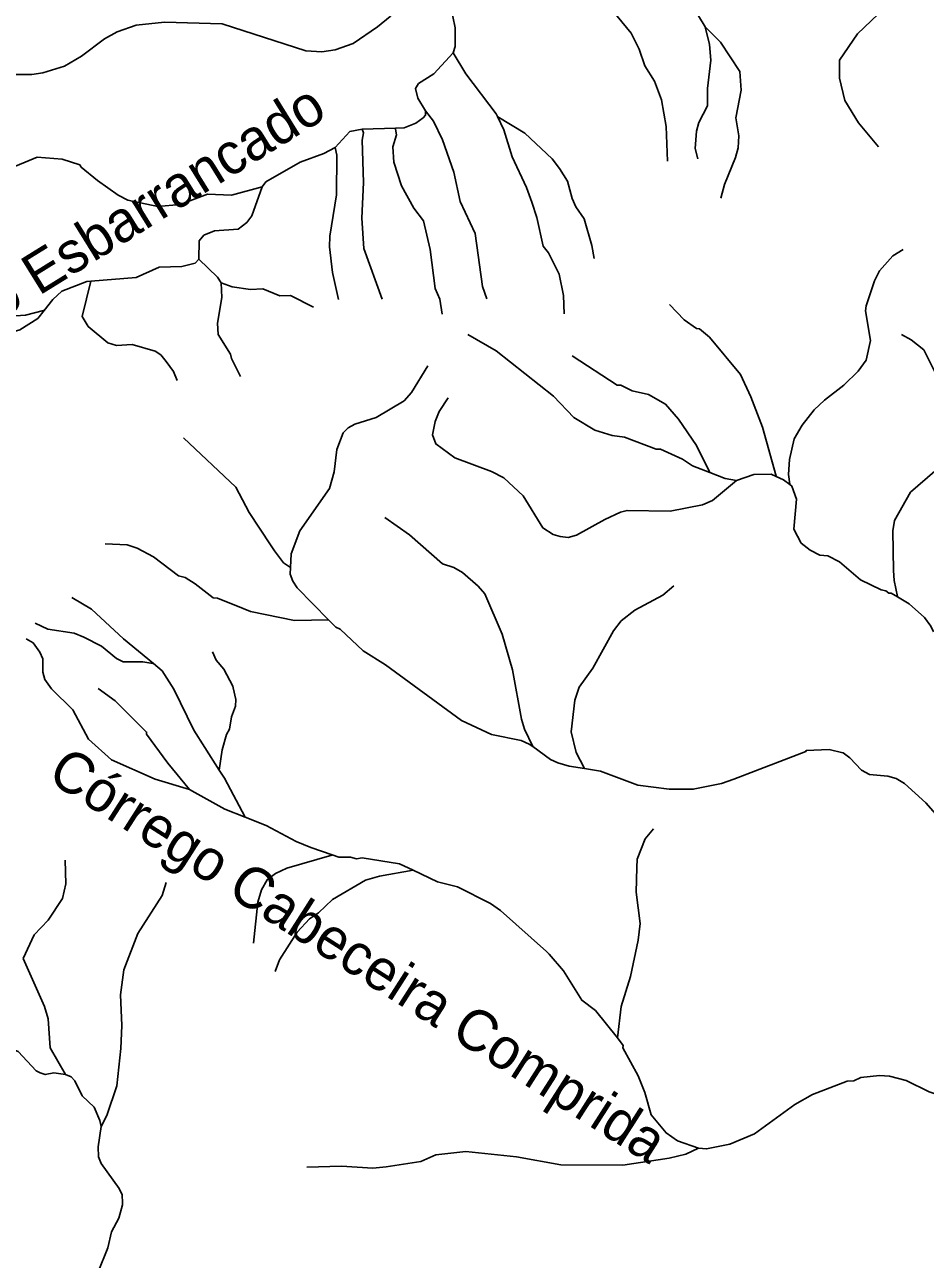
# Model space of a CAD drawing. Extents: x 393 to 446.6, y 8175.5 to 8231.
# Drawn here: x 402.255 to 405.769, y 8222.049 to 8226.869 of the extents above; entities that cross this region are included whole.
import ezdxf
from ezdxf.enums import TextEntityAlignment as Align

# ---------------------------------------------------------------- set-up
doc = ezdxf.new("R2010")
doc.units = 0
doc.header["$LTSCALE"] = 0.064
doc.linetypes.add('LONG_DASHED', pattern=[7.5, 6, -1.5])
doc.layers.add('61', color=7, linetype='Continuous')
doc.layers.add('7', color=7, linetype='Continuous', lineweight=25)
doc.layers.add('9', color=7, linetype='LONG_DASHED', lineweight=25)

msp = doc.modelspace()

# ---------------------------------------------------------------- linework, layer by layer
at = {"layer": '7'}
for points in [[(405.5859, 8226.3926), (405.5077, 8226.4856), (405.4545, 8226.5728), (405.4334, 8226.66), (405.4334, 8226.7311), (405.5045, 8226.8328), (405.5852, 8226.9103), (405.6127, 8226.9442), (405.708, 8227.0298), (405.7952, 8227.138), (405.842, 8227.2381), (405.8533, 8227.2769), (405.8662, 8227.4319), (405.8824, 8227.5385), (405.9, 8227.5886)], [(405.6817, 8225.9913), (405.6418, 8225.9672), (405.5901, 8225.9075), (405.5707, 8225.8688), (405.5384, 8225.7719), (405.5352, 8225.7525), (405.5546, 8225.6362), (405.5384, 8225.5587), (405.5061, 8225.5167), (405.4512, 8225.4618), (405.3753, 8225.4037), (405.3349, 8225.365), (405.2881, 8225.3052), (405.2575, 8225.2519), (405.2381, 8225.1712), (405.2348, 8225.1131), (405.2395, 8225.0748), (405.2397, 8225.0734)], [(404.7708, 8225.7762), (404.8279, 8225.717), (404.8764, 8225.683), (404.8876, 8225.6814), (404.9264, 8225.6491), (405.0475, 8225.5038), (405.0879, 8225.4166), (405.1331, 8225.2971), (405.1869, 8225.1059), (405.1871, 8225.1051)], [(403.9832, 8225.6599), (404.0948, 8225.5958), (404.3177, 8225.4182), (404.3968, 8225.3359), (404.4791, 8225.2858), (404.547, 8225.2648), (404.5954, 8225.2584), (404.7181, 8225.2115), (404.7359, 8225.2115), (404.8215, 8225.1728), (404.8602, 8225.1469), (404.9284, 8225.1202)], [(404.3907, 8225.5763), (404.5663, 8225.4618), (404.5809, 8225.4618), (404.6245, 8225.4392), (404.6891, 8225.4247), (404.7553, 8225.3875), (404.8053, 8225.3294), (404.8764, 8225.2261), (404.9266, 8225.1238), (404.9284, 8225.1202)], [(403.8273, 8225.5371), (403.7638, 8225.4328), (403.7347, 8225.4005), (403.6265, 8225.3359), (403.5426, 8225.31), (403.5167, 8225.2955), (403.4973, 8225.2761), (403.4731, 8225.2099), (403.4618, 8225.1227), (403.444, 8225.0581), (403.3278, 8224.8934), (403.2939, 8224.803), (403.2917, 8224.7504)], [(403.9071, 8225.4126), (403.872, 8225.3585), (403.8558, 8225.3197), (403.8461, 8225.2681), (403.859, 8225.2325), (403.9333, 8225.1776), (404.0755, 8225.1243), (404.1239, 8225.1001), (404.1997, 8225.0291), (404.2757, 8224.9047), (404.316, 8224.8789), (404.3435, 8224.8708), (404.3758, 8224.8676), (404.4081, 8224.8756), (404.5179, 8224.937), (404.5793, 8224.9661), (404.6051, 8224.9725), (404.773, 8224.9693), (404.899, 8224.9951), (404.9378, 8225.0113), (405.0317, 8225.0896)], [(402.8746, 8225.2562), (403.0791, 8225.063), (403.1308, 8224.9645), (403.2139, 8224.8378), (403.2293, 8224.8143), (403.2648, 8224.7675), (403.2882, 8224.7526), (403.2917, 8224.7504)], [(405.8361, 8225.138), (405.8059, 8225.1258), (405.7112, 8225.0436), (405.6482, 8224.9338), (405.6418, 8224.8934), (405.645, 8224.7384), (405.6466, 8224.6997), (405.6601, 8224.636), (405.6604, 8224.6347)], [(404.9284, 8225.1202), (404.9872, 8225.0971), (405.0317, 8225.0896)], [(405.0317, 8225.0896), (405.0992, 8225.113), (405.1671, 8225.1146), (405.1871, 8225.1051)], [(405.1871, 8225.1051), (405.2149, 8225.0919), (405.2397, 8225.0734)], [(405.2397, 8225.0734), (405.2475, 8225.0675), (405.2655, 8225.0162), (405.2558, 8224.8999), (405.2849, 8224.845), (405.3188, 8224.8175), (405.3576, 8224.7981), (405.3883, 8224.7949), (405.4335, 8224.7723), (405.5158, 8224.7012), (405.5966, 8224.6625), (405.6143, 8224.6592), (405.6257, 8224.6496), (405.6353, 8224.6496), (405.6604, 8224.6347)], [(403.6596, 8224.9449), (403.7557, 8224.8773), (403.8849, 8224.7642), (403.9285, 8224.7497), (403.9624, 8224.7303), (404.0237, 8224.677), (404.0496, 8224.6464), (404.1174, 8224.4897), (404.1578, 8224.3509), (404.1933, 8224.1571), (404.2046, 8224.1183), (404.2371, 8224.0505), (404.2371, 8224.0504)], [(402.5691, 8224.8419), (402.6544, 8224.8385), (402.6932, 8224.8256), (402.7578, 8224.7917), (402.8547, 8224.7174), (402.8805, 8224.7109), (402.9193, 8224.6867), (402.9903, 8224.6318), (403.0065, 8224.6302), (403.1074, 8224.5898), (403.1356, 8224.5785), (403.3068, 8224.543), (403.4401, 8224.5456)], [(403.2917, 8224.7504), (403.2906, 8224.7235), (403.3003, 8224.6964), (403.3181, 8224.6706), (403.4401, 8224.5456)], [(404.787, 8224.6781), (404.7439, 8224.6415), (404.6358, 8224.5834), (404.5825, 8224.5414), (404.5518, 8224.5027), (404.471, 8224.3573), (404.4178, 8224.283), (404.4016, 8224.2314), (404.3871, 8224.1086), (404.4064, 8224.0279), (404.4375, 8223.9675), (404.4387, 8223.9652)], [(402.4383, 8224.6326), (402.5156, 8224.5866), (402.6399, 8224.4719), (402.7573, 8224.3745)], [(405.6604, 8224.6347), (405.7055, 8224.608), (405.7661, 8224.5543), (405.7903, 8224.5204), (405.8005, 8224.4989)], [(402.2957, 8224.532), (402.3444, 8224.5091), (402.4477, 8224.4929), (402.4849, 8224.4784), (402.5543, 8224.4429), (402.6124, 8224.3944), (402.6383, 8224.3815), (402.7158, 8224.3815), (402.7547, 8224.3749), (402.7573, 8224.3745)], [(403.4401, 8224.5456), (403.4685, 8224.5165), (403.486, 8224.5091), (403.5748, 8224.4251), (403.6621, 8224.3702), (403.9592, 8224.1522), (404.0755, 8224.0973), (404.1917, 8224.0747), (404.2236, 8224.0602), (404.2371, 8224.0504)], [(402.2604, 8224.4718), (402.2884, 8224.4555), (402.3137, 8224.4187), (402.325, 8224.3929), (402.325, 8224.3412), (402.333, 8224.3121), (402.3589, 8224.2766), (402.4429, 8224.1942), (402.5042, 8224.0796), (402.593, 8223.9988), (402.7642, 8223.9229), (402.898, 8223.8826)], [(402.9869, 8224.4201), (403.002, 8224.3875), (403.0323, 8224.3525), (403.0662, 8224.2863), (403.0678, 8224.28), (403.0791, 8224.2346), (403.0775, 8224.2088), (403.0613, 8224.1668), (403.0532, 8224.1183), (403.042, 8224.0973), (403.0258, 8224.0376), (403.014, 8223.9587), (403.014, 8223.9584)], [(402.7573, 8224.3745), (402.7916, 8224.346), (402.8369, 8224.275), (402.9144, 8224.1151), (402.9577, 8224.047), (403.014, 8223.9584)], [(402.5413, 8224.2773), (402.6076, 8224.2297), (402.7303, 8224.107), (402.7303, 8224.099), (402.8126, 8223.9859), (402.898, 8223.8826)], [(404.2371, 8224.0504), (404.3064, 8224.0004), (404.3354, 8223.9875), (404.379, 8223.9746), (404.4387, 8223.9652)], [(404.4387, 8223.9652), (404.5018, 8223.9552), (404.6471, 8223.9003), (404.7698, 8223.8841), (404.8635, 8223.8841), (404.9733, 8223.9068), (405.0217, 8223.9229), (405.3027, 8224.0311), (405.3043, 8224.036), (405.3931, 8224.0392), (405.4464, 8224.0266), (405.448, 8224.0262), (405.4738, 8224.0069), (405.5191, 8223.9584), (405.5514, 8223.9423), (405.6224, 8223.9358), (405.6547, 8223.9261), (405.687, 8223.9068), (405.771, 8223.8309), (405.8468, 8223.7437), (405.8856, 8223.7162), (405.9744, 8223.6968), (405.997, 8223.688)], [(403.014, 8223.9584), (403.0338, 8223.9272), (403.1151, 8223.7751), (403.1153, 8223.7747)], [(402.898, 8223.8826), (402.9189, 8223.8711), (403.0355, 8223.8066), (403.1153, 8223.7747)], [(403.1153, 8223.7747), (403.197, 8223.742), (403.3133, 8223.6807), (403.3714, 8223.6565), (403.4549, 8223.6277)], [(404.7078, 8223.7295), (404.6761, 8223.6904), (404.6438, 8223.6113), (404.643, 8223.5786), (404.6406, 8223.4821), (404.6567, 8223.3594), (404.6487, 8223.2948), (404.618, 8223.1527), (404.5825, 8223.0364), (404.5682, 8222.9133)], [(402.4127, 8223.6068), (402.4154, 8223.5144), (402.4025, 8223.4579), (402.346, 8223.3723), (402.2911, 8223.3158), (402.2485, 8223.2232)], [(403.1479, 8223.2837), (403.1647, 8223.4434), (403.1792, 8223.4918), (403.2013, 8223.5309), (403.2328, 8223.5553), (403.277, 8223.5763), (403.4532, 8223.6272), (403.4549, 8223.6277)], [(403.4549, 8223.6277), (403.48, 8223.619), (403.5264, 8223.6193), (403.549, 8223.6129), (403.5716, 8223.6161), (403.717, 8223.5935), (403.7705, 8223.5679)], [(403.2314, 8223.1724), (403.2489, 8223.2177), (403.3181, 8223.3255), (403.3665, 8223.3787), (403.4005, 8223.4013), (403.4553, 8223.453), (403.5846, 8223.5289), (403.6395, 8223.545), (403.7705, 8223.5679)], [(403.7705, 8223.5679), (403.8655, 8223.5224), (403.943, 8223.5031), (404.0722, 8223.4385), (404.111, 8223.411), (404.2901, 8223.2502), (404.3015, 8223.2399), (404.3564, 8223.1753), (404.4291, 8223.0606), (404.4823, 8223.0202), (404.5682, 8222.9133)], [(402.8073, 8223.5201), (402.7916, 8223.4692), (402.6964, 8223.3206), (402.6415, 8223.1785), (402.6286, 8223.0816), (402.6334, 8222.9621), (402.6302, 8222.8717), (402.614, 8222.7264), (402.5753, 8222.6101), (402.5536, 8222.5668)], [(402.2485, 8223.2232), (402.3314, 8223.0364), (402.346, 8222.988), (402.354, 8222.8749), (402.414, 8222.77)], [(404.5682, 8222.9133), (404.5903, 8222.8831), (404.5889, 8222.8749), (404.6487, 8222.7651), (404.6745, 8222.7005), (404.6987, 8222.6133), (404.7569, 8222.5423), (404.8021, 8222.5116), (404.884, 8222.4832)], [(402.1692, 8222.8671), (402.2087, 8222.8685), (402.2297, 8222.8604), (402.2991, 8222.7845), (402.3153, 8222.7764), (402.3347, 8222.7699), (402.3686, 8222.7764), (402.414, 8222.77)], [(402.414, 8222.77), (402.4361, 8222.7607), (402.4509, 8222.7457), (402.4784, 8222.6876), (402.5252, 8222.6424), (402.5478, 8222.5907), (402.5536, 8222.5668)], [(404.884, 8222.4832), (404.9155, 8222.4797), (405.0056, 8222.4987), (405.1025, 8222.539), (405.2591, 8222.6537), (405.3285, 8222.6924), (405.4642, 8222.7441), (405.49, 8222.7457), (405.5174, 8222.7587), (405.5901, 8222.7667), (405.6289, 8222.7635), (405.6935, 8222.7473), (405.7839, 8222.7021), (405.8227, 8222.6892), (405.9099, 8222.6827), (406.01, 8222.6601), (406.0406, 8222.6488), (406.1456, 8222.5568), (406.165, 8222.5503), (406.2425, 8222.5439), (406.2879, 8222.5245)], [(402.5536, 8222.5668), (402.5414, 8222.4874), (402.543, 8222.4486), (402.5527, 8222.4228), (402.6237, 8222.3259), (402.635, 8222.3001), (402.6363, 8222.2694), (402.6366, 8222.2613), (402.6221, 8222.2097), (402.593, 8222.1563), (402.5785, 8222.0934), (402.5414, 8221.9997), (402.4994, 8221.8189), (402.5026, 8221.7446), (402.5107, 8221.7188), (402.5591, 8221.6283), (402.5737, 8221.5896), (402.5753, 8221.5508), (402.5672, 8221.4991), (402.543, 8221.4475), (402.5107, 8221.4071), (402.3357, 8221.2284)], [(403.3558, 8222.4089), (403.4909, 8222.4131), (403.6136, 8222.405), (403.6653, 8222.4099), (403.8009, 8222.4308), (403.8591, 8222.4567), (403.9753, 8222.4696), (404.1739, 8222.4486), (404.3467, 8222.4179), (404.589, 8222.4163), (404.7698, 8222.4438), (404.8344, 8222.4599), (404.884, 8222.4832)]]:
    msp.add_lwpolyline(points, dxfattribs=at)
at = {"layer": '9'}
msp.add_line((403.5716, 8226.4614), (403.7014, 8226.4652), dxfattribs=at)
for points in [[(404.7628, 8226.3364), (404.7569, 8226.4711), (404.7391, 8226.5761), (404.7117, 8226.6487), (404.6745, 8226.7085), (404.6519, 8226.7731), (404.6213, 8226.836), (404.5485, 8226.9248), (404.4178, 8227.0572), (404.2111, 8227.3092), (404.0609, 8227.4416), (403.9947, 8227.5401), (403.9873, 8227.6187)], [(404.9092, 8226.8602), (404.8392, 8226.9781), (404.8215, 8227.025), (404.8053, 8227.0896), (404.7972, 8227.1961), (404.8085, 8227.377), (404.79, 8227.4443)], [(403.9271, 8226.7594), (403.9341, 8226.7839), (403.9341, 8226.8574), (403.9166, 8226.9449), (403.8886, 8227.0289), (403.8845, 8227.0901)], [(401.5873, 8226.6151), (401.6823, 8226.6164), (401.8018, 8226.6342), (401.9472, 8226.6939), (401.9859, 8226.702), (402.0553, 8226.702), (402.1861, 8226.6745), (402.283, 8226.6745), (402.325, 8226.681), (402.4106, 8226.7068), (402.4768, 8226.7456), (402.5656, 8226.8134), (402.6157, 8226.8409), (402.69, 8226.8667), (402.7998, 8226.8796), (403.0258, 8226.8731), (403.352, 8226.7666), (403.4134, 8226.7633), (403.4667, 8226.7714), (403.5361, 8226.7956), (403.6314, 8226.8603), (403.681, 8226.9005), (403.7029, 8226.9324)], [(404.8817, 8226.3457), (404.8701, 8226.3853), (404.8763, 8226.4533), (404.8844, 8226.4872), (404.9183, 8226.5518), (404.9183, 8226.6196), (404.9313, 8226.7311), (404.9264, 8226.7924), (404.9092, 8226.8602)], [(404.9714, 8226.1919), (404.9845, 8226.245), (405.0281, 8226.35), (405.0378, 8226.3887), (405.0411, 8226.4356), (405.0297, 8226.505), (405.0508, 8226.6132), (405.0443, 8226.6859), (404.97, 8226.8005), (404.9092, 8226.8602)], [(403.8182, 8226.5333), (403.789, 8226.5823), (403.7796, 8226.6196), (403.7913, 8226.6394), (403.851, 8226.6778), (403.9271, 8226.7594)], [(404.0996, 8226.5109), (404.0948, 8226.5212), (403.9753, 8226.6778), (403.9271, 8226.7594)], [(403.7014, 8226.4652), (403.7347, 8226.4662), (403.7814, 8226.4849), (403.8088, 8226.5053), (403.8182, 8226.5158), (403.8182, 8226.5333)], [(404.0579, 8225.7985), (404.0404, 8225.8464), (404.0125, 8226.0545), (403.9543, 8226.1788), (403.9285, 8226.2934), (403.8849, 8226.4194), (403.8493, 8226.4921), (403.8182, 8226.5333)], [(404.477, 8225.9561), (404.4678, 8226.0076), (404.4371, 8226.111), (404.4048, 8226.1578), (404.3903, 8226.1901), (404.3725, 8226.2579), (404.3418, 8226.308), (404.3128, 8226.3451), (404.2062, 8226.4452), (404.1013, 8226.5098), (404.0996, 8226.5109)], [(404.359, 8225.7408), (404.3564, 8225.8122), (404.3402, 8225.8946), (404.2983, 8225.9786), (404.2773, 8226.0044), (404.2531, 8226.1158), (404.2337, 8226.1756), (404.2127, 8226.2337), (404.1562, 8226.3532), (404.1239, 8226.4582), (404.0996, 8226.5109)], [(403.4663, 8226.39), (403.5232, 8226.4517), (403.5716, 8226.4614)], [(403.649, 8225.7974), (403.5781, 8225.9947), (403.57, 8226.1142), (403.5764, 8226.2531), (403.5716, 8226.4178), (403.5764, 8226.4469), (403.5716, 8226.4614)], [(403.8838, 8225.7383), (403.8744, 8225.7978), (403.8558, 8225.8397), (403.8364, 8225.9915), (403.8106, 8226.1029), (403.7734, 8226.153), (403.725, 8226.2402), (403.6944, 8226.3322), (403.6911, 8226.392), (403.7056, 8226.4392), (403.702, 8226.4615), (403.7014, 8226.4652)], [(403.1813, 8226.2366), (403.1953, 8226.2553), (403.3294, 8226.3322), (403.4214, 8226.3661), (403.4663, 8226.39)], [(403.479, 8225.7963), (403.4553, 8225.9011), (403.444, 8226.0012), (403.4456, 8226.0432), (403.4715, 8226.2047), (403.4731, 8226.3597), (403.4663, 8226.39)], [(401.9465, 8226.2235), (402.0224, 8226.2258), (402.0715, 8226.2402), (402.1877, 8226.3031), (402.304, 8226.3516), (402.4009, 8226.3435), (402.4703, 8226.3225), (402.4752, 8226.3128), (402.5382, 8226.2612), (402.6189, 8226.203), (402.6577, 8226.1836), (402.7739, 8226.1594), (402.8609, 8226.1674), (402.9682, 8226.2071), (403.0622, 8226.203), (403.1813, 8226.2366)], [(402.9345, 8225.9534), (402.9357, 8226.0246), (402.9532, 8226.0468), (402.9951, 8226.0641), (403.0872, 8226.0706), (403.1211, 8226.0964), (403.1404, 8226.1223), (403.1813, 8226.2366)], [(402.5123, 8225.8679), (402.69, 8225.8817), (402.7788, 8225.922), (402.8676, 8225.9252), (402.9193, 8225.9382), (402.9345, 8225.9534)], [(403.021, 8225.8607), (403.0069, 8225.8837), (402.9345, 8225.9534)], [(402.3312, 8225.7538), (402.365, 8225.7961), (402.4, 8225.8288), (402.4975, 8225.8667), (402.5123, 8225.8679)], [(402.8496, 8225.4796), (402.8355, 8225.5146), (402.8064, 8225.5542), (402.7854, 8225.5799), (402.7632, 8225.5939), (402.6738, 8225.6201), (402.6124, 8225.6168), (402.5785, 8225.6266), (402.5026, 8225.6911), (402.4784, 8225.7299), (402.5123, 8225.8679)], [(403.0964, 8225.4962), (403.0613, 8225.5652), (403.0581, 8225.5829), (403.0097, 8225.6589), (403.0064, 8225.704), (403.0242, 8225.8042), (403.021, 8225.8607)], [(403.3809, 8225.7662), (403.2922, 8225.8122), (403.2503, 8225.8106), (403.1841, 8225.838), (403.1356, 8225.8348), (403.0646, 8225.8461), (403.021, 8225.8607)], [(400.3691, 8225.4336), (400.5681, 8225.5086), (400.6182, 8225.5329), (400.7118, 8225.6071), (400.7538, 8225.6605), (400.8458, 8225.7266), (400.9153, 8225.7525), (401.0203, 8225.7799), (401.1882, 8225.7799), (401.2867, 8225.7622), (401.3787, 8225.7557), (401.4433, 8225.767), (401.5822, 8225.8154), (401.6452, 8225.83), (401.7194, 8225.8074), (401.8163, 8225.7412), (401.8826, 8225.7234), (401.9536, 8225.7331), (402.0004, 8225.7476), (402.086, 8225.7444), (402.1781, 8225.7299), (402.2572, 8225.7347), (402.3276, 8225.7529), (402.3312, 8225.7538)], [(402.0436, 8225.4934), (402.0812, 8225.5442), (402.107, 8225.6007), (402.128, 8225.6282), (402.1668, 8225.6572), (402.2362, 8225.6782), (402.3056, 8225.7218), (402.3312, 8225.7538)], [(405.6762, 8225.6592), (405.7136, 8225.6393), (405.7629, 8225.5991), (405.8113, 8225.5038), (405.8549, 8225.4554), (405.8905, 8225.4295), (405.9777, 8225.4053), (406.0681, 8225.4005), (406.1715, 8225.4182), (406.2457, 8225.4457), (406.362, 8225.4731), (406.4072, 8225.4893), (406.5234, 8225.5765), (406.5845, 8225.6312)]]:
    msp.add_lwpolyline(points, dxfattribs=at)

# ---------------------------------------------------------------- texts
at = {"layer": '61'}
for s, rotation, p in [('Córrego Esbarrancado', 31.799, (402.5222, 8225.9409)), ('Córrego Cabeceira Comprida', 327.444, (403.5143, 8223.171))]:
    msp.add_text(s, height=0.16, rotation=rotation, dxfattribs=at).set_placement(p, align=Align.CENTER)

doc.saveas('drawing.dxf')
